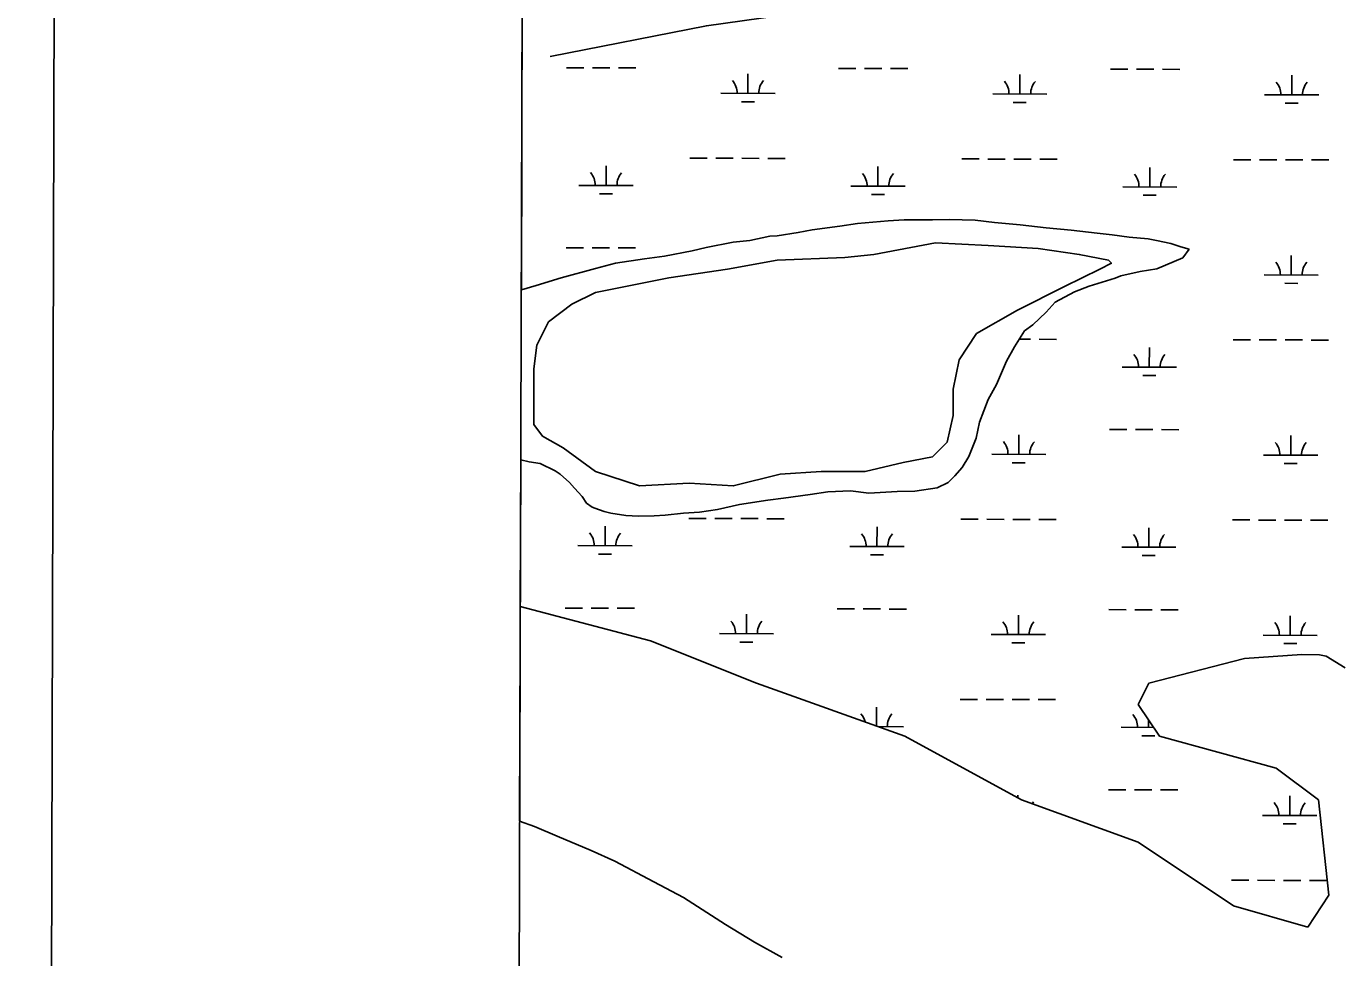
# Model space of a CAD drawing. Extents: x 3161615 to 3199515, y 867541 to 892976.
# Drawn here: x 3164950 to 3167382, y 885666 to 887386 of the extents above; entities that cross this region are included whole.
import ezdxf

# ---------------------------------------------------------------- set-up
doc = ezdxf.new("R2010")
doc.units = 0
for name, color, linetype in [('V-ANNO-SYMB', 7, 'Continuous'), ('V-GRID-FRAM', 7, 'Continuous'), ('V-SITE-VEGE', 7, 'Continuous'), ('V-TOPO-SHOR', 7, 'Continuous'), ('V-WETL-SWMP', 7, 'Continuous')]:
    doc.layers.add(name, color=color, linetype=linetype)

msp = doc.modelspace()

# ---------------------------------------------------------------- linework, layer by layer
at = {"layer": 'V-ANNO-SYMB'}
msp.add_lwpolyline([(3164949.9, 868843.3), (3198033, 868751.9), (3198096.3, 891668.4), (3165013.2, 891759.8), (3164949.9, 868843.3)], dxfattribs=at)
at = {"layer": 'V-GRID-FRAM'}
msp.add_lwpolyline([(3165877.4, 891195.5), (3197229, 891108.8), (3197186.7, 872920.9), (3165819.2, 873007.6), (3165877.4, 891195.5)], dxfattribs=at)
at = {"layer": 'V-SITE-VEGE'}
for p, q in [((3165866, 887617.5), (3165863.7, 886899.1)), ((3166451.7, 887016.7), (3166484, 887021.6)), ((3166484, 887021.6), (3166541, 887026.7)), ((3166541, 887026.7), (3166570.3, 887028.5)), ((3166570.3, 887028.5), (3166653.6, 887029.2)), ((3166653.6, 887029.2), (3166701.4, 887028.1)), ((3166701.4, 887028.1), (3166737, 887023.7)), ((3166737, 887023.7), (3166784.8, 887019.5)), ((3166285.3, 886990.7), (3166322.2, 886998.7)), ((3166322.2, 886998.7), (3166336.1, 886998.8)), ((3166336.1, 886998.8), (3166374.6, 887005.3)), ((3166374.6, 887005.3), (3166400.8, 887010.1)), ((3166400.8, 887010.1), (3166451.7, 887016.7)), ((3166784.8, 887019.5), (3166832.7, 887013.7)), ((3166832.7, 887013.7), (3166879, 887009.5)), ((3166879, 887009.5), (3166926.9, 887003.7)), ((3166926.9, 887003.7), (3166954.6, 887000.8)), ((3166954.6, 887000.8), (3166985.5, 886996.5)), ((3166985.5, 886996.5), (3167021, 886993.7)), ((3166179, 886971.3), (3166205.2, 886977.7)), ((3166205.2, 886977.7), (3166254.5, 886987.3)), ((3166254.5, 886987.3), (3166285.3, 886990.7)), ((3167021, 886993.7), (3167036.5, 886990.7)), ((3167036.5, 886990.7), (3167062.8, 886984.8)), ((3167062.8, 886984.8), (3167081.3, 886978.8)), ((3167081.3, 886978.8), (3167096.8, 886974.2)), ((3167096.8, 886974.2), (3167084.6, 886958.7)), ((3166000.3, 886939), (3166037.3, 886948.5)), ((3166037.3, 886948.5), (3166091.2, 886956.7)), ((3166091.2, 886956.7), (3166128.2, 886961.6)), ((3166128.2, 886961.6), (3166179, 886971.3)), ((3167084.6, 886958.7), (3167036.9, 886938.3)), ((3165937.2, 886921.5), (3166000.3, 886939)), ((3166970.7, 886925.4), (3166959.9, 886920.7)), ((3167006.1, 886933.4), (3166970.7, 886925.4)), ((3167036.9, 886938.3), (3167006.1, 886933.4)), ((3165863.7, 886899.1), (3165891.1, 886907.2)), ((3165891.1, 886907.2), (3165937.2, 886921.5)), ((3166912.2, 886906.4), (3166884.6, 886895.4)), ((3166959.9, 886920.7), (3166912.2, 886906.4)), ((3166849.2, 886876.6), (3166832.4, 886857.9)), ((3166884.6, 886895.4), (3166849.2, 886876.6)), ((3166832.4, 886857.9), (3166807.9, 886834.6)), ((3166807.9, 886834.6), (3166792.6, 886823.7)), ((3166792.6, 886823.7), (3166774.3, 886794.2)), ((3166774.3, 886794.2), (3166759.1, 886767.8)), ((3166759.1, 886767.8), (3166741, 886724.5)), ((3166741, 886724.5), (3166725.8, 886696.6)), ((3166725.8, 886696.6), (3166709.2, 886654.8)), ((3166709.2, 886654.8), (3166703.2, 886625.5)), ((3166703.2, 886625.5), (3166689.6, 886591.4)), ((3165862.7, 886585.2), (3165860.6, 885918.4)), ((3165878.4, 886581.6), (3165862.7, 886585.2)), ((3166689.6, 886591.4), (3166677.5, 886571.3)), ((3165898.4, 886578.7), (3165878.4, 886581.6)), ((3165926.3, 886565.1), (3165898.4, 886578.7)), ((3165935.6, 886559), (3165926.3, 886565.1)), ((3165952.7, 886543.7), (3165935.6, 886559)), ((3166677.5, 886571.3), (3166663.7, 886555.7)), ((3165962.1, 886533), (3165952.7, 886543.7)), ((3166651.5, 886543.3), (3166631.5, 886533.9)), ((3166663.7, 886555.7), (3166651.5, 886543.3)), ((3165976.1, 886517.6), (3165962.1, 886533)), ((3165983.9, 886505.4), (3165976.1, 886517.6)), ((3166318.6, 886511.2), (3166266.2, 886503.1)), ((3166347.8, 886514.6), (3166318.6, 886511.2)), ((3166397.1, 886521.1), (3166347.8, 886514.6)), ((3166429.5, 886526), (3166397.1, 886521.1)), ((3166471.1, 886527.9), (3166429.5, 886526)), ((3166505.1, 886523.6), (3166471.1, 886527.9)), ((3166557.5, 886527.1), (3166505.1, 886523.6)), ((3166589.9, 886527.4), (3166557.5, 886527.1)), ((3166631.5, 886533.9), (3166589.9, 886527.4)), ((3165994.7, 886497.7), (3165983.9, 886505.4)), ((3165999.4, 886496.2), (3165994.7, 886497.7)), ((3166016.4, 886490.2), (3165999.4, 886496.2)), ((3166028.8, 886487.2), (3166016.4, 886490.2)), ((3166056.6, 886482.8), (3166028.8, 886487.2)), ((3166163, 886486.8), (3166129.1, 886483.4)), ((3166192.3, 886488.6), (3166163, 886486.8)), ((3166226.1, 886493.5), (3166192.3, 886488.6)), ((3166266.2, 886503.1), (3166226.1, 886493.5)), ((3166079.7, 886481.5), (3166056.6, 886482.8)), ((3166109, 886481.7), (3166079.7, 886481.5)), ((3166129.1, 886483.4), (3166109, 886481.7)), ((3165860.6, 885918.4), (3165887.9, 885908)), ((3165887.9, 885908), (3165929.7, 885890.6)), ((3165929.7, 885890.6), (3165992.3, 885863.7)), ((3165992.3, 885863.7), (3166036, 885844.5)), ((3166036, 885844.5), (3166108, 885806.1)), ((3166108, 885806.1), (3166163.1, 885777.3)), ((3166163.1, 885777.3), (3166240.8, 885727.4)), ((3166240.8, 885727.4), (3166293.9, 885694.8)), ((3166293.9, 885694.8), (3166345.1, 885666.1))]:
    msp.add_line(p, q, dxfattribs=at)
at = {"layer": 'V-TOPO-SHOR'}
msp.add_lwpolyline([(3165916.8, 887330), (3166205.3, 887386.9), (3166407.1, 887415.1), (3166522.6, 887458.1), (3166724.6, 887529.6), (3166868.6, 887500.3), (3166955, 887456.9), (3167070.4, 887471), (3167272.4, 887556.9), (3167373.4, 887585.4), (3167575.3, 887628.1), (3167733.9, 887656.5), (3167777.3, 887699.6), (3167861.9, 887740.7)], dxfattribs=at)
msp.add_lwpolyline([(3166000.4, 886564.1), (3165940.9, 886607.4), (3165903, 886629.1), (3165886.8, 886650.7), (3165886.8, 886715.7), (3165886.8, 886753.6), (3165892.2, 886796.9), (3165913.8, 886840.2), (3165957.1, 886872.7), (3166000.4, 886894.3), (3166135.8, 886921.4), (3166244, 886937.6), (3166336.1, 886953.9), (3166460.6, 886959.3), (3166514.7, 886964.7), (3166628.4, 886986.4), (3166725.8, 886980.9), (3166817.8, 886975.5), (3166893.6, 886964.7), (3166947.7, 886953.9), (3166953.1, 886948.5), (3166931.5, 886937.6), (3166866.5, 886905.2), (3166779.9, 886861.9), (3166704.1, 886818.6), (3166671.7, 886769.8), (3166660.8, 886715.7), (3166660.8, 886667), (3166650, 886618.3), (3166622.9, 886591.2), (3166568.8, 886580.4), (3166498.4, 886564.1), (3166417.2, 886564.1), (3166341.5, 886558.7), (3166254.9, 886537.1), (3166173.7, 886542.5), (3166081.6, 886537.1)], close=True, dxfattribs=at)
at = {"layer": 'V-WETL-SWMP'}
for p, q in [((3165863.7, 886899.1), (3165866, 887617.5)), ((3165947.3, 887309.6), (3165979.3, 887309.5)), ((3165995.3, 887309.5), (3166027.3, 887309.4)), ((3166043.3, 887309.3), (3166075.3, 887309.2)), ((3166282, 887262.2), (3166282.1, 887298.2)), ((3166449.2, 887308.2), (3166481.2, 887308.1)), ((3166497.2, 887308.1), (3166529.2, 887308)), ((3166545.2, 887307.9), (3166577.2, 887307.9)), ((3166784, 887260.9), (3166784.1, 887296.9)), ((3166951.1, 887306.8), (3166983.1, 887306.7)), ((3166999.1, 887306.7), (3167031.1, 887306.6)), ((3167047.1, 887306.6), (3167079.1, 887306.5)), ((3167285.9, 887259.5), (3167286, 887295.5)), ((3166232, 887262.4), (3166332, 887262.1)), ((3166270, 887246.8), (3166294, 887246.8)), ((3166734, 887261), (3166834, 887260.7)), ((3166771.9, 887245.5), (3166795.9, 887245.4)), ((3167235.9, 887259.6), (3167335.9, 887259.3)), ((3167273.8, 887244.1), (3167297.8, 887244)), ((3166174.9, 887142.5), (3166206.9, 887142.4)), ((3166222.9, 887142.3), (3166254.9, 887142.2)), ((3166270.9, 887142.2), (3166302.9, 887142.1)), ((3166020.1, 887092.1), (3166020.2, 887128.1)), ((3166318.9, 887142.1), (3166350.9, 887142)), ((3166522, 887090.8), (3166522.1, 887126.8)), ((3166676.8, 887141.1), (3166708.8, 887141)), ((3166724.8, 887140.9), (3166756.8, 887140.9)), ((3166772.8, 887140.8), (3166804.8, 887140.7)), ((3166820.8, 887140.7), (3166852.8, 887140.6)), ((3167024, 887089.4), (3167024, 887125.4)), ((3167178.7, 887139.7), (3167210.7, 887139.6)), ((3167226.7, 887139.6), (3167258.7, 887139.5)), ((3167274.7, 887139.4), (3167306.7, 887139.3)), ((3167322.7, 887139.3), (3167354.7, 887139.2)), ((3165970.1, 887092.3), (3166070.1, 887092)), ((3166008.1, 887076.8), (3166032.1, 887076.7)), ((3166472, 887090.9), (3166572, 887090.6)), ((3166510, 887075.4), (3166534, 887075.3)), ((3166974, 887089.5), (3167074, 887089.2)), ((3167011.9, 887074), (3167035.9, 887073.9)), ((3166484, 887021.6), (3166451.7, 887016.7)), ((3166541, 887026.7), (3166484, 887021.6)), ((3166570.3, 887028.5), (3166541, 887026.7)), ((3166622.8, 887028.9), (3166570.3, 887028.5)), ((3166653.6, 887029.2), (3166622.8, 887028.9)), ((3166701.4, 887028.1), (3166653.6, 887029.2)), ((3166737, 887023.7), (3166701.4, 887028.1)), ((3166784.8, 887019.5), (3166737, 887023.7)), ((3166322.2, 886998.7), (3166285.3, 886990.7)), ((3166336.1, 886998.8), (3166322.2, 886998.7)), ((3166374.6, 887005.3), (3166336.1, 886998.8)), ((3166400.8, 887010.1), (3166374.6, 887005.3)), ((3166451.7, 887016.7), (3166400.8, 887010.1)), ((3166832.7, 887013.7), (3166784.8, 887019.5)), ((3166879, 887009.5), (3166832.7, 887013.7)), ((3166926.9, 887003.7), (3166879, 887009.5)), ((3166954.6, 887000.8), (3166926.9, 887003.7)), ((3166985.5, 886996.5), (3166954.6, 887000.8)), ((3167021, 886993.7), (3166985.5, 886996.5)), ((3165946.4, 886976.9), (3165978.4, 886976.8)), ((3165994.4, 886976.8), (3166026.4, 886976.7)), ((3166042.4, 886976.7), (3166074.4, 886976.6)), ((3166205.2, 886977.7), (3166179, 886971.3)), ((3166254.5, 886987.3), (3166205.2, 886977.7)), ((3166285.3, 886990.7), (3166254.5, 886987.3)), ((3167036.5, 886990.7), (3167021, 886993.7)), ((3167062.8, 886984.8), (3167036.5, 886990.7)), ((3167081.3, 886978.8), (3167062.8, 886984.8)), ((3167096.8, 886974.3), (3167081.3, 886978.8)), ((3167084.6, 886958.7), (3167096.8, 886974.3)), ((3166037.3, 886948.5), (3166000.3, 886939)), ((3166091.2, 886956.7), (3166037.3, 886948.5)), ((3166128.2, 886961.6), (3166091.2, 886956.7)), ((3166179, 886971.3), (3166128.2, 886961.6)), ((3167036.9, 886938.3), (3167084.6, 886958.7)), ((3167284.9, 886926.8), (3167285, 886962.8)), ((3166000.3, 886939), (3165937.2, 886921.5)), ((3166959.9, 886920.7), (3166970.7, 886925.4)), ((3166970.7, 886925.4), (3167006.1, 886933.4)), ((3167006.1, 886933.4), (3167036.9, 886938.3)), ((3167234.9, 886926.9), (3167334.9, 886926.7)), ((3165891.1, 886907.2), (3165863.7, 886899.1)), ((3165937.2, 886921.5), (3165891.1, 886907.2)), ((3166884.6, 886895.4), (3166912.2, 886906.4)), ((3166912.2, 886906.4), (3166959.9, 886920.7)), ((3167272.9, 886911.4), (3167296.9, 886911.3)), ((3166832.4, 886857.9), (3166849.2, 886876.6)), ((3166849.2, 886876.6), (3166884.6, 886895.4)), ((3166807.9, 886834.6), (3166832.4, 886857.9)), ((3166792.6, 886823.7), (3166807.9, 886834.6)), ((3166774.3, 886794.2), (3166792.6, 886823.7)), ((3166783, 886808.1), (3166803.9, 886808)), ((3166819.9, 886808), (3166851.9, 886807.9)), ((3167177.8, 886807), (3167209.8, 886806.9)), ((3167225.8, 886806.9), (3167257.8, 886806.8)), ((3167273.8, 886806.8), (3167305.8, 886806.7)), ((3167321.8, 886806.6), (3167353.8, 886806.5)), ((3166759.1, 886767.8), (3166774.3, 886794.2)), ((3167023, 886756.7), (3167023.1, 886792.7)), ((3166741, 886724.5), (3166759.1, 886767.8)), ((3166973, 886756.8), (3167073, 886756.6)), ((3167011, 886741.3), (3167035, 886741.2)), ((3166725.8, 886696.6), (3166741, 886724.5)), ((3166709.2, 886654.8), (3166725.8, 886696.6)), ((3166703.2, 886625.5), (3166709.2, 886654.8)), ((3166782.1, 886595.5), (3166782.2, 886631.5)), ((3166949.3, 886641.5), (3166981.3, 886641.4)), ((3166997.3, 886641.3), (3167029.3, 886641.3)), ((3167045.3, 886641.2), (3167077.3, 886641.1)), ((3166689.6, 886591.4), (3166703.2, 886625.5)), ((3167284, 886594.1), (3167284.1, 886630.1)), ((3165861.8, 886314.6), (3165862.7, 886585.2)), ((3165862.7, 886585.2), (3165878.4, 886581.6)), ((3166677.5, 886571.3), (3166689.6, 886591.4)), ((3166732.1, 886595.6), (3166832.1, 886595.4)), ((3167234, 886594.3), (3167334, 886594)), ((3165878.4, 886581.6), (3165898.4, 886578.7)), ((3165898.4, 886578.7), (3165926.3, 886565.1)), ((3165926.3, 886565.1), (3165935.6, 886559)), ((3165935.6, 886559), (3165952.7, 886543.7)), ((3166663.7, 886555.7), (3166677.5, 886571.3)), ((3166770.1, 886580.1), (3166794.1, 886580)), ((3167272, 886578.7), (3167296, 886578.7)), ((3165952.7, 886543.7), (3165962.1, 886533)), ((3166631.5, 886533.9), (3166651.5, 886543.3)), ((3166651.5, 886543.3), (3166663.7, 886555.7)), ((3165962.1, 886533), (3165976.1, 886517.6)), ((3165976.1, 886517.6), (3165983.9, 886505.4)), ((3166266.2, 886503.1), (3166318.6, 886511.2)), ((3166318.6, 886511.2), (3166347.8, 886514.6)), ((3166347.8, 886514.6), (3166397.1, 886521.1)), ((3166397.1, 886521.1), (3166429.5, 886526)), ((3166429.5, 886526), (3166471.1, 886527.9)), ((3166471.1, 886527.9), (3166505.1, 886523.6)), ((3166505.1, 886523.6), (3166557.5, 886527.1)), ((3166557.5, 886527.1), (3166589.9, 886527.4)), ((3166589.9, 886527.4), (3166631.5, 886533.9)), ((3165983.9, 886505.4), (3165994.7, 886497.8)), ((3165994.7, 886497.8), (3165999.4, 886496.2)), ((3165999.4, 886496.2), (3166016.4, 886490.2)), ((3166016.4, 886490.2), (3166028.8, 886487.2)), ((3166028.8, 886487.2), (3166056.6, 886482.8)), ((3166129.1, 886483.4), (3166163, 886486.8)), ((3166163, 886486.8), (3166192.3, 886488.6)), ((3166192.3, 886488.6), (3166226.1, 886493.5)), ((3166226.1, 886493.5), (3166266.2, 886503.1)), ((3166018.3, 886426.8), (3166018.4, 886462.8)), ((3166056.6, 886482.8), (3166079.7, 886481.5)), ((3166079.7, 886481.5), (3166109, 886481.7)), ((3166109, 886481.7), (3166129.1, 886483.4)), ((3166173, 886477.1), (3166205, 886477)), ((3166221, 886477), (3166253, 886476.9)), ((3166269, 886476.9), (3166301, 886476.8)), ((3166317, 886476.7), (3166349, 886476.6)), ((3166520.2, 886425.4), (3166520.3, 886461.4)), ((3166674.9, 886475.7), (3166706.9, 886475.6)), ((3166722.9, 886475.6), (3166754.9, 886475.5)), ((3166770.9, 886475.5), (3166802.9, 886475.4)), ((3166818.9, 886475.3), (3166850.9, 886475.2)), ((3167176.8, 886474.3), (3167208.8, 886474.3)), ((3167224.8, 886474.2), (3167256.8, 886474.1)), ((3167272.8, 886474.1), (3167304.8, 886474)), ((3167320.8, 886473.9), (3167352.8, 886473.9)), ((3167022.1, 886424), (3167022.2, 886460)), ((3165968.3, 886426.9), (3166068.3, 886426.7)), ((3166470.2, 886425.6), (3166570.2, 886425.3)), ((3166972.1, 886424.2), (3167072.1, 886423.9)), ((3166006.3, 886411.4), (3166030.3, 886411.3)), ((3166508.2, 886410), (3166532.2, 886410)), ((3167010.1, 886408.6), (3167034.1, 886408.6)), ((3166102.1, 886251.3), (3165861.8, 886314.6)), ((3165944.6, 886311.6), (3165976.6, 886311.5)), ((3165992.6, 886311.4), (3166024.6, 886311.4)), ((3166040.6, 886311.3), (3166072.6, 886311.2)), ((3166279.3, 886264.2), (3166279.4, 886300.2)), ((3166446.5, 886310.2), (3166478.5, 886310.1)), ((3166494.5, 886310.1), (3166526.5, 886310)), ((3166542.5, 886309.9), (3166574.5, 886309.8)), ((3166781.2, 886262.8), (3166781.3, 886298.8)), ((3166948.4, 886308.8), (3166980.4, 886308.7)), ((3166996.4, 886308.7), (3167028.4, 886308.6)), ((3167044.4, 886308.5), (3167076.4, 886308.4)), ((3167283.1, 886261.4), (3167283.2, 886297.4)), ((3166297.8, 886173), (3166102.1, 886251.3)), ((3166229.3, 886264.4), (3166329.3, 886264.1)), ((3166267.2, 886248.8), (3166291.2, 886248.8)), ((3166731.2, 886263), (3166831.2, 886262.7)), ((3166769.2, 886247.4), (3166793.2, 886247.4)), ((3167233.1, 886261.6), (3167333.1, 886261.3)), ((3167271.1, 886246), (3167295.1, 886246)), ((3167198.6, 886218.7), (3167022, 886173)), ((3167304.5, 886226.1), (3167198.6, 886218.7)), ((3167337.3, 886225.5), (3167304.5, 886226.1)), ((3167349.6, 886222.6), (3167337.3, 886225.5)), ((3167384.7, 886201.4), (3167349.6, 886222.6)), ((3166571.8, 886075), (3166297.8, 886173)), ((3167022, 886173), (3167002.4, 886133.8)), ((3166519.3, 886093.8), (3166519.4, 886128.7)), ((3166674, 886143.1), (3166706, 886143)), ((3166722, 886142.9), (3166754, 886142.8)), ((3166770, 886142.8), (3166802, 886142.7)), ((3166818, 886142.7), (3166850, 886142.6)), ((3167002.4, 886133.8), (3167041.6, 886075)), ((3167021.2, 886091.4), (3167021.2, 886105.5)), ((3166522.3, 886092.7), (3166569.3, 886092.6)), ((3166787.1, 885957.5), (3166571.8, 886075)), ((3166971.2, 886091.5), (3167030.7, 886091.3)), ((3167009.2, 886076), (3167033.2, 886075.9)), ((3167041.6, 886075), (3167256.9, 886016.3)), ((3167256.9, 886016.3), (3167335.1, 885957.5)), ((3166947.5, 885976.1), (3166979.5, 885976)), ((3166995.5, 885976), (3167027.5, 885975.9)), ((3167043.5, 885975.9), (3167075.5, 885975.8)), ((3166780.4, 885961.2), (3166780.4, 885966.2)), ((3167002.4, 885879.2), (3166787.1, 885957.5)), ((3167282.2, 885928.8), (3167282.3, 885964.8)), ((3167335.1, 885957.5), (3167354.7, 885781.2)), ((3167232.2, 885928.9), (3167332.2, 885928.6)), ((3167270.1, 885913.4), (3167294.1, 885913.3)), ((3167178.6, 885761.6), (3167002.4, 885879.2)), ((3167175, 885809), (3167207, 885808.9)), ((3167223, 885808.9), (3167255, 885808.8)), ((3167271, 885808.7), (3167303, 885808.6)), ((3167319, 885808.6), (3167351, 885808.5)), ((3167354.7, 885781.2), (3167315.6, 885722.5)), ((3167315.6, 885722.5), (3167178.6, 885761.6))]:
    msp.add_line(p, q, dxfattribs=at)
for centre, start, end in [((3166226.8, 887262.9), 359.0699, 40.6135), ((3166337.3, 887262.6), 139.0699, 180.6135), ((3166728.7, 887261.5), 359.0699, 40.6135), ((3166839.2, 887261.2), 139.0699, 180.6135), ((3167230.6, 887260.1), 359.0699, 40.6135), ((3167341.1, 887259.8), 139.0699, 180.6135), ((3165964.9, 887092.8), 359.0699, 40.6135), ((3166075.4, 887092.5), 139.0699, 180.6135), ((3166466.8, 887091.4), 359.0699, 40.6135), ((3166577.3, 887091.1), 139.0699, 180.6135), ((3166968.7, 887090), 359.0699, 40.6135), ((3167079.2, 887089.7), 139.0699, 180.6135), ((3167229.7, 886927.4), 359.0699, 40.6135), ((3167340.2, 886927.1), 139.0699, 180.6135), ((3166967.8, 886757.3), 359.0699, 40.6135), ((3167078.3, 886757), 139.0699, 180.6135), ((3166726.9, 886596.1), 359.0699, 40.6135), ((3166837.4, 886595.8), 139.0699, 180.6135), ((3167228.8, 886594.7), 359.0699, 40.6135), ((3167339.3, 886594.4), 139.0699, 180.6135), ((3165963.1, 886427.4), 359.0699, 40.6135), ((3166073.5, 886427.1), 139.0699, 180.6135), ((3166465, 886426), 359.0699, 40.6135), ((3166575.4, 886425.7), 139.0699, 180.6135), ((3166966.9, 886424.7), 359.0699, 40.6135), ((3167077.4, 886424.4), 139.0699, 180.6135), ((3166224, 886264.8), 359.0699, 40.6135), ((3166334.5, 886264.5), 139.0699, 180.6135), ((3166726, 886263.5), 359.0699, 40.6135), ((3166836.4, 886263.2), 139.0699, 180.6135), ((3167227.9, 886262.1), 359.0699, 40.6135), ((3167338.3, 886261.8), 139.0699, 180.6135), ((3166464, 886093.4), 12.9548, 40.6135), ((3166574.5, 886093.1), 139.0699, 180.6135), ((3166966, 886092), 359.0699, 40.6135), ((3166835.5, 885930.5), 139.0699, 145.4627), ((3167226.9, 885929.4), 359.0699, 40.6135), ((3167337.4, 885929.1), 139.0699, 180.6135)]:
    msp.add_arc(centre, 35.2, start, end, dxfattribs=at)

doc.saveas('drawing.dxf')
